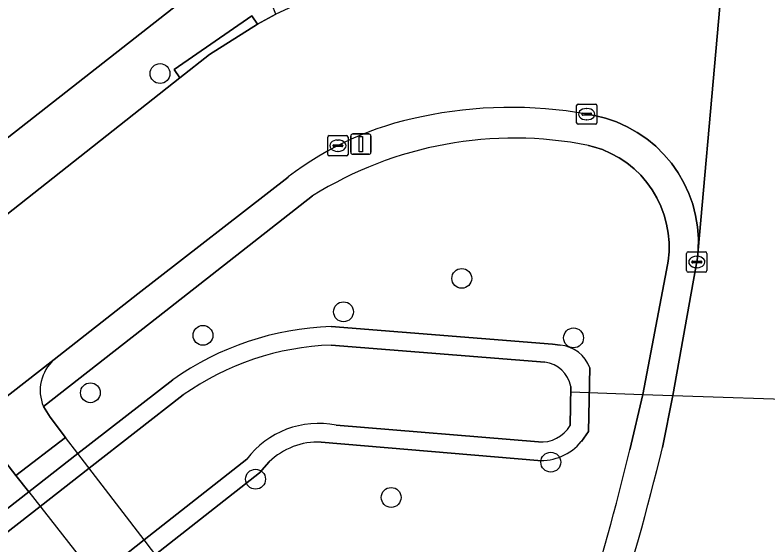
# Model space of a CAD drawing. Extents: x 157320 to 158835, y 386650 to 388491.
# Drawn here: x 158194.6 to 158231.72, y 387651.32 to 387677.43 of the extents above; entities that cross this region are included whole.
import ezdxf

# ---------------------------------------------------------------- set-up
doc = ezdxf.new("R2010")
doc.units = 0
for name, color, linetype in [('IMGEO_Boom', 7, 'Continuous'), ('IMGEO_Dek', 7, 'Continuous'), ('IMGEO_Duiker', 7, 'Continuous'), ('IMGEO_Erf', 7, 'Continuous'), ('IMGEO_Groenvoorziening', 7, 'Continuous'), ('IMGEO_Kolk', 7, 'Continuous'), ('IMGEO_Lichtmast', 7, 'Continuous'), ('IMGEO_Oever', 7, 'Continuous'), ('IMGEO_Rijbaan_lokaal_gesloten', 7, 'Continuous'), ('IMGEO_Rijbaan_lokaal_open', 7, 'Continuous'), ('IMGEO_Voetpad_gesloten', 7, 'Continuous'), ('IMGEO_Voetpad_open', 7, 'Continuous'), ('IMGEO_Waterloop', 7, 'Continuous')]:
    doc.layers.add(name, color=color, linetype=linetype)

msp = doc.modelspace()

# ---------------------------------------------------------------- linework, layer by layer
at = {"layer": 'IMGEO_Boom'}
for centre in [(158201.744, 387674.548), (158216.624, 387664.454), (158210.791, 387662.809), (158203.862, 387661.648), (158222.135, 387661.523), (158198.31, 387658.82), (158221.014, 387655.399), (158206.454, 387654.561), (158213.143, 387653.662)]:
    msp.add_circle(centre, 0.489, dxfattribs=at)
at = {"layer": 'IMGEO_Dek'}
msp.add_lwpolyline([(158197.08, 387656.621), (158194.637, 387654.75), (158195.278, 387653.934), (158198.595, 387649.707), (158199.299, 387648.81), (158201.692, 387650.62), (158200.964, 387651.567), (158197.697, 387655.819)], close=True, dxfattribs=at)
at = {"layer": 'IMGEO_Duiker'}
msp.add_lwpolyline([(158222, 387658.862), (158225.556, 387658.741), (158227.037, 387658.691), (158233.989, 387658.454), (158235.542, 387658.401), (158239.211, 387658.277)], dxfattribs=at)
at = {"layer": 'IMGEO_Erf'}
msp.add_lwpolyline([(158189.862, 387667.975), (158223.008, 387693.926)], dxfattribs=at)
at = {"layer": 'IMGEO_Groenvoorziening'}
for points in [[(158224.911, 387656.006), (158225.556, 387658.741), (158226.721, 387664.858), (158226.804, 387665.309), (158226.846, 387665.766), (158226.847, 387666.225), (158226.807, 387666.682), (158226.727, 387667.133), (158226.606, 387667.576), (158226.446, 387668.006), (158226.249, 387668.42), (158226.016, 387668.815), (158225.748, 387669.187), (158225.448, 387669.534), (158225.118, 387669.853), (158224.761, 387670.141), (158224.379, 387670.396), (158223.977, 387670.616), (158223.556, 387670.799), (158223.121, 387670.944), (158222.865, 387671.009)], [(158209.264, 387668.519), (158201.645, 387662.555), (158195.994, 387658.141), (158196.321, 387657.609), (158197.08, 387656.621), (158194.637, 387654.75), (158195.278, 387653.934), (158197.697, 387655.819), (158202.376, 387659.464)], [(158210.176, 387662.084), (158221.094, 387661.214), (158221.478, 387661.165)], [(158222.938, 387660.04), (158222.866, 387656.916), (158222.52, 387656.414)], [(158220.371, 387655.487), (158209.688, 387656.388)], [(158207.129, 387655.415), (158206.653, 387654.876), (158201.519, 387650.845), (158199.157, 387648.991), (158163.312, 387620.841)]]:
    msp.add_lwpolyline(points, dxfattribs=at)
msp.add_lwpolyline([(158195.278, 387653.934), (158194.637, 387654.75), (158193.75, 387655.881), (158193.473, 387656.105), (158186.169, 387650.424), (158177.792, 387643.798), (158179.49, 387641.635)], close=True, dxfattribs=at)
for centre, radius, start, end in [((158219.215, 387652.557), 18.81, 78.8101, 121.9389), ((158210.677, 387647.67), 14.422, 91.9925, 125.1416), ((158221.344, 387659.481), 1.689, 19.3234, 85.4446), ((158209.546, 387652.909), 3.482, 87.6654, 133.9709), ((158220.535, 387658.061), 2.579, 266.3513, 320.3159), ((158113.261, 387682.733), 114.804, 342.21694, 346.53783)]:
    msp.add_arc(centre, radius, start, end, dxfattribs=at)
at = {"layer": 'IMGEO_Kolk'}
for p, q in [((158222.36, 387673.046), (158223.212, 387673.046)), ((158222.285, 387672.12), (158222.285, 387672.972)), ((158222.773, 387672.826), (158222.798, 387672.826)), ((158223.286, 387672.972), (158223.286, 387672.12)), ((158222.544, 387672.54), (158222.544, 387672.552)), ((158222.982, 387672.503), (158222.584, 387672.503)), ((158222.587, 387672.589), (158222.985, 387672.589)), ((158222.796, 387672.266), (158222.771, 387672.266)), ((158223.028, 387672.552), (158223.028, 387672.54)), ((158223.212, 387672.046), (158222.36, 387672.046)), ((158210.015, 387670.566), (158210.015, 387671.418)), ((158210.09, 387671.492), (158210.942, 387671.492)), ((158210.503, 387671.272), (158210.528, 387671.272)), ((158211.016, 387671.418), (158211.016, 387670.566)), ((158210.274, 387670.986), (158210.274, 387670.998)), ((158210.712, 387670.949), (158210.314, 387670.949)), ((158210.317, 387671.035), (158210.715, 387671.035)), ((158210.758, 387670.998), (158210.758, 387670.986)), ((158210.942, 387670.492), (158210.09, 387670.492)), ((158210.526, 387670.712), (158210.501, 387670.712)), ((158227.713, 387664.836), (158227.713, 387665.688)), ((158227.788, 387665.762), (158228.64, 387665.762)), ((158228.714, 387665.688), (158228.714, 387664.836)), ((158227.972, 387665.256), (158227.972, 387665.268)), ((158228.41, 387665.219), (158228.012, 387665.219)), ((158228.015, 387665.305), (158228.413, 387665.305)), ((158228.201, 387665.542), (158228.226, 387665.542)), ((158228.456, 387665.268), (158228.456, 387665.256)), ((158228.224, 387664.982), (158228.199, 387664.982)), ((158228.64, 387664.762), (158227.788, 387664.762))]:
    msp.add_line(p, q, dxfattribs=at)
for points in [[(158222.36, 387673.046), (158223.212, 387673.046)], [(158222.285, 387672.12), (158222.285, 387672.972)], [(158223.286, 387672.972), (158223.286, 387672.12)], [(158223.212, 387672.046), (158222.36, 387672.046)], [(158210.015, 387670.566), (158210.015, 387671.418)], [(158210.09, 387671.492), (158210.942, 387671.492)], [(158211.016, 387671.418), (158211.016, 387670.566)], [(158210.942, 387670.492), (158210.09, 387670.492)], [(158227.713, 387664.836), (158227.713, 387665.688)], [(158227.788, 387665.762), (158228.64, 387665.762)], [(158228.714, 387665.688), (158228.714, 387664.836)], [(158228.64, 387664.762), (158227.788, 387664.762)]]:
    msp.add_lwpolyline(points, dxfattribs=at)
for centre, radius, start, end in [((158222.362, 387672.97), 0.0765, 91.552, 178.448), ((158222.362, 387672.97), 0.0765, 91.552, 178.448), ((158223.21, 387672.97), 0.0765, 1.552, 88.448), ((158223.21, 387672.97), 0.0765, 1.552, 88.448), ((158222.584, 387672.549), 0.0403, 85.8775, 175.7526), ((158222.581, 387672.539), 0.0366, 178.938, 274.7102), ((158222.985, 387672.546), 0.043, 264.8664, 352.4533), ((158222.989, 387672.551), 0.0386, 1.7309, 96.639), ((158222.362, 387672.122), 0.0765, 181.552, 268.448), ((158222.362, 387672.122), 0.0765, 181.552, 268.448), ((158223.21, 387672.122), 0.0765, 271.552, 358.448), ((158223.21, 387672.122), 0.0765, 271.552, 358.448), ((158210.092, 387671.416), 0.0765, 91.552, 178.448), ((158210.092, 387671.416), 0.0765, 91.552, 178.448), ((158210.94, 387671.416), 0.0765, 1.552, 88.448), ((158210.94, 387671.416), 0.0765, 1.552, 88.448), ((158210.314, 387670.995), 0.0403, 85.8775, 175.7526), ((158210.311, 387670.985), 0.0366, 178.938, 274.7102), ((158210.715, 387670.992), 0.043, 264.8664, 352.4533), ((158210.719, 387670.997), 0.0386, 1.7309, 96.639), ((158210.092, 387670.568), 0.0765, 181.552, 268.448), ((158210.092, 387670.568), 0.0765, 181.552, 268.448), ((158210.94, 387670.568), 0.0765, 271.552, 358.448), ((158210.94, 387670.568), 0.0765, 271.552, 358.448), ((158227.79, 387665.686), 0.0765, 91.552, 178.448), ((158227.79, 387665.686), 0.0765, 91.552, 178.448), ((158228.638, 387665.686), 0.0765, 1.552, 88.448), ((158228.638, 387665.686), 0.0765, 1.552, 88.448), ((158228.012, 387665.265), 0.0403, 85.8775, 175.7526), ((158228.009, 387665.255), 0.0366, 178.938, 274.7102), ((158228.413, 387665.262), 0.043, 264.8664, 352.4533), ((158228.417, 387665.267), 0.0386, 1.7309, 96.639), ((158227.79, 387664.838), 0.0765, 181.552, 268.448), ((158227.79, 387664.838), 0.0765, 181.552, 268.448), ((158228.638, 387664.838), 0.0765, 271.552, 358.448), ((158228.638, 387664.838), 0.0765, 271.552, 358.448)]:
    msp.add_arc(centre, radius, start, end, dxfattribs=at)
for centre, major_axis, ratio, start_param, end_param in [((158222.772, 387672.546), (-0.387, 0.002), 0.722429, 4.712389, 7.853982), ((158222.797, 387672.546), (-0.39, 0.002), 0.717154, 1.570796, 4.712389), ((158210.502, 387670.992), (-0.387, 0.002), 0.722429, 4.712389, 7.853982), ((158210.527, 387670.992), (-0.39, 0.002), 0.717154, 1.570796, 4.712389), ((158228.2, 387665.262), (-0.387, 0.002), 0.722429, 4.712389, 7.853982), ((158228.225, 387665.262), (-0.39, 0.002), 0.717154, 1.570796, 4.712389)]:
    msp.add_ellipse(centre, major_axis=major_axis, ratio=ratio, start_param=start_param, end_param=end_param, dxfattribs=at)
at = {"layer": 'IMGEO_Lichtmast'}
for p, q in [((158211.252, 387671.569), (158212.042, 387671.569)), ((158212.042, 387671.569), (158211.252, 387671.569)), ((158211.152, 387670.669), (158211.152, 387671.469)), ((158211.152, 387671.469), (158211.152, 387670.669)), ((158212.142, 387671.469), (158212.142, 387670.669)), ((158212.142, 387670.669), (158212.142, 387671.469)), ((158212.042, 387670.569), (158211.252, 387670.569)), ((158211.252, 387670.569), (158212.042, 387670.569))]:
    msp.add_line(p, q, dxfattribs=at)
msp.add_lwpolyline([(158211.572, 387671.444), (158211.722, 387671.444), (158211.722, 387670.694), (158211.572, 387670.694), (158211.572, 387671.444)], dxfattribs=at)
for centre, start, end in [((158211.252, 387671.469), 90, 180), ((158211.252, 387671.469), 90, 180), ((158212.042, 387671.469), 0, 90), ((158212.042, 387671.469), 360, 90), ((158211.252, 387670.669), 180, 270), ((158211.252, 387670.669), 180, 270), ((158212.042, 387670.669), 270, 0), ((158212.042, 387670.669), 270, 0)]:
    msp.add_arc(centre, 0.1, start, end, dxfattribs=at)
at = {"layer": 'IMGEO_Oever'}
for points in [[(158221.478, 387661.165), (158221.094, 387661.214), (158210.176, 387662.084)], [(158210.189, 387661.169), (158220.716, 387660.328)], [(158222.52, 387656.414), (158222.866, 387656.916), (158222.938, 387660.04)], [(158202.376, 387659.464), (158197.697, 387655.819), (158195.278, 387653.934), (158179.49, 387641.635), (158155.393, 387622.862), (158152.473, 387621.001)], [(158222.003, 387659.126), (158221.962, 387657.209)], [(158195.84, 387653.217), (158198.252, 387655.097), (158202.892, 387658.712)], [(158220.41, 387656.398), (158210.43, 387657.215)], [(158209.688, 387656.388), (158220.371, 387655.487)], [(158206.025, 387655.541), (158200.964, 387651.567), (158198.595, 387649.707), (158162.762, 387621.567)], [(158199.157, 387648.991), (158201.519, 387650.845), (158206.653, 387654.876), (158207.129, 387655.415)], [(158155.919, 387622.117), (158180.05, 387640.917), (158195.84, 387653.217)]]:
    msp.add_lwpolyline(points, dxfattribs=at)
for centre, radius, start, end in [((158210.677, 387647.67), 14.422, 91.9925, 125.1416), ((158210.674, 387647.665), 13.513, 92.0562, 125.162), ((158221.344, 387659.481), 1.689, 19.3234, 85.4446), ((158220.54, 387658.849), 1.489, 10.7043, 83.2076), ((158209.546, 387652.909), 4.396, 78.3979, 143.218), ((158220.547, 387658.026), 1.633, 265.1732, 330.0056), ((158209.546, 387652.909), 3.482, 87.6654, 133.9709), ((158220.535, 387658.061), 2.579, 266.3513, 320.3159)]:
    msp.add_arc(centre, radius, start, end, dxfattribs=at)
at = {"layer": 'IMGEO_Rijbaan_lokaal_gesloten'}
msp.add_lwpolyline([(158241.368, 387814.304), (158241.399, 387812.454), (158241.318, 387811.466), (158241.197, 387809.986), (158240.888, 387806.039), (158235.853, 387750), (158231.18, 387698.204), (158231.044, 387696.698), (158230.028, 387685.442), (158228.285, 387665.85), (158228.251, 387665.469), (158227.037, 387658.691), (158226.52, 387656.128)], dxfattribs=at)
msp.add_arc((158121.868, 387681.032), 107.575, 341.62586, 346.61447, dxfattribs=at)
at = {"layer": 'IMGEO_Rijbaan_lokaal_open'}
for points in [[(158222.782, 387672.548), (158223.162, 387672.484), (158223.717, 387672.347), (158224.257, 387672.161), (158224.778, 387671.927), (158225.276, 387671.648), (158225.748, 387671.325), (158226.189, 387670.962), (158226.595, 387670.561), (158226.964, 387670.124), (158227.292, 387669.657), (158227.578, 387669.163), (158227.818, 387668.644), (158228.011, 387668.107), (158228.155, 387667.554), (158228.249, 387666.991), (158228.293, 387666.421), (158228.285, 387665.85), (158230.028, 387685.442)], [(158211.411, 387679.035), (158209.126, 387678.258), (158207.454, 387677.465), (158206.557, 387676.982), (158204.185, 387675.49), (158202.723, 387674.336), (158192.537, 387666.297), (158192.559, 387666.224), (158179.127, 387655.6), (158179.107, 387655.611), (158154.034, 387635.899), (158149.069, 387632.019), (158147.688, 387630.946), (158145.373, 387629.462)], [(158153.283, 387626.295), (158185.18, 387651.626), (158190.704, 387655.922), (158190.976, 387656.135), (158196.523, 387660.451), (158200.652, 387663.701), (158208.063, 387669.45)]]:
    msp.add_lwpolyline(points, dxfattribs=at)
for centre, radius, start, end in [((158219.04, 387651.74), 21.142, 79.8062, 102.0355), ((158217.716, 387656.834), 15.886, 101.1943, 127.42)]:
    msp.add_arc(centre, radius, start, end, dxfattribs=at)
at = {"layer": 'IMGEO_Voetpad_gesloten'}
msp.add_lwpolyline([(158197.697, 387655.819), (158197.08, 387656.621), (158194.637, 387654.75), (158195.278, 387653.934), (158198.595, 387649.707), (158199.299, 387648.81), (158201.692, 387650.62), (158200.964, 387651.567)], close=True, dxfattribs=at)
at = {"layer": 'IMGEO_Voetpad_open'}
for points in [[(158202.723, 387674.336), (158202.439, 387674.746), (158206.273, 387677.392), (158206.557, 387676.982), (158207.454, 387677.465), (158207.268, 387677.929), (158211.237, 387679.507), (158210.542, 387680.684), (158224.685, 387691.732), (158225.304, 387698.039), (158225.285, 387698.055)], [(158223.008, 387693.926), (158189.862, 387667.975), (158189.842, 387667.918), (158186.706, 387665.504)], [(158192.537, 387666.297), (158202.723, 387674.336)], [(158224.257, 387672.161), (158223.717, 387672.347), (158223.162, 387672.484), (158222.782, 387672.548)], [(158226.52, 387656.128), (158227.037, 387658.691), (158228.251, 387665.469), (158228.285, 387665.85), (158228.293, 387666.421), (158228.249, 387666.991), (158228.155, 387667.554), (158228.011, 387668.107), (158227.818, 387668.644), (158227.578, 387669.163), (158227.292, 387669.657), (158226.964, 387670.124), (158226.595, 387670.561), (158226.189, 387670.962), (158225.748, 387671.325), (158225.276, 387671.648), (158224.778, 387671.927), (158224.257, 387672.161)], [(158222.865, 387671.009), (158223.121, 387670.944), (158223.556, 387670.799), (158223.977, 387670.616), (158224.379, 387670.396), (158224.761, 387670.141), (158225.118, 387669.853), (158225.448, 387669.534), (158225.748, 387669.187), (158226.016, 387668.815), (158226.249, 387668.42), (158226.446, 387668.006), (158226.606, 387667.576), (158226.727, 387667.133), (158226.807, 387666.682), (158226.847, 387666.225), (158226.846, 387665.766), (158226.804, 387665.309), (158226.721, 387664.858), (158225.556, 387658.741), (158224.911, 387656.006)], [(158208.063, 387669.45), (158200.652, 387663.701), (158196.523, 387660.451)], [(158195.994, 387658.141), (158201.645, 387662.555), (158209.264, 387668.519)], [(158196.523, 387660.451), (158190.976, 387656.135)], [(158193.473, 387656.105), (158193.75, 387655.881), (158194.637, 387654.75), (158197.08, 387656.621), (158196.321, 387657.609), (158195.994, 387658.141)]]:
    msp.add_lwpolyline(points, dxfattribs=at)
msp.add_lwpolyline([(158202.723, 387674.336), (158204.185, 387675.49), (158206.557, 387676.982), (158206.273, 387677.392), (158202.439, 387674.746)], close=True, dxfattribs=at)
for centre, radius, start, end in [((158219.04, 387651.74), 21.142, 79.8062, 102.0355), ((158217.716, 387656.834), 15.886, 101.1943, 127.42), ((158219.215, 387652.557), 18.81, 78.8101, 121.9389), ((158197.868, 387658.927), 2.033, 131.4426, 202.7602), ((158197.868, 387658.927), 2.033, 131.4426, 202.7602), ((158113.261, 387682.733), 114.804, 342.21694, 346.53783), ((158121.868, 387681.032), 107.575, 341.62586, 346.61447)]:
    msp.add_arc(centre, radius, start, end, dxfattribs=at)
at = {"layer": 'IMGEO_Waterloop'}
for points in [[(158220.716, 387660.328), (158210.189, 387661.169)], [(158221.962, 387657.209), (158222.003, 387659.126)], [(158202.892, 387658.712), (158198.252, 387655.097), (158195.84, 387653.217), (158180.05, 387640.917), (158155.919, 387622.117)], [(158210.43, 387657.215), (158220.41, 387656.398)], [(158198.595, 387649.707), (158200.964, 387651.567), (158206.025, 387655.541)]]:
    msp.add_lwpolyline(points, dxfattribs=at)
for centre, radius, start, end in [((158210.674, 387647.665), 13.513, 92.0562, 125.162), ((158220.54, 387658.849), 1.489, 10.7043, 83.2076), ((158209.546, 387652.909), 4.396, 78.3979, 143.218), ((158220.547, 387658.026), 1.633, 265.1732, 330.0056)]:
    msp.add_arc(centre, radius, start, end, dxfattribs=at)

doc.saveas('drawing.dxf')
